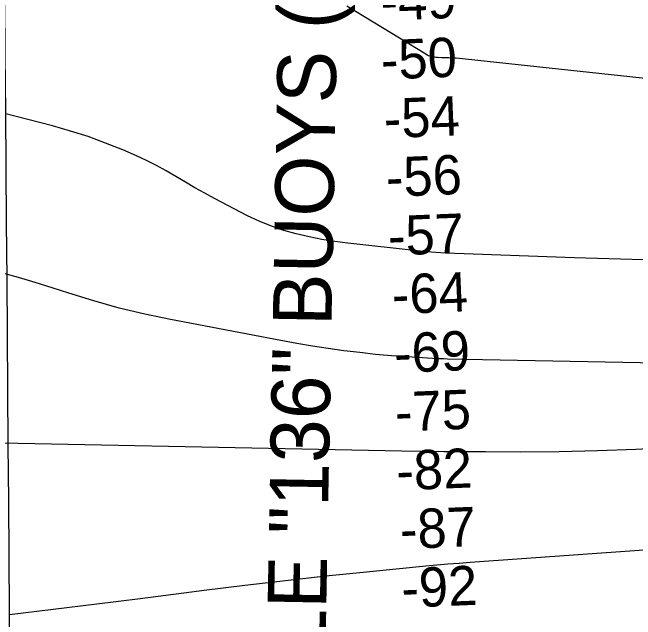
# Model space of a CAD drawing. Extents: x 3508733 to 3546731, y 546897 to 572481.
# Drawn here: x 3533948 to 3535009, y 562937 to 563970 of the extents above; entities that cross this region are included whole.
import ezdxf

# ---------------------------------------------------------------- set-up
doc = ezdxf.new("R2010")
doc.units = 0
for name, color, linetype in [('V-CHAN-NAID', 7, 'Continuous'), ('V-GRID-MAJR', 7, 'Continuous'), ('V-RIVR-RANG', 7, 'Continuous'), ('V-TOPO-MAJR', 7, 'Continuous'), ('V-TOPO-MINR', 7, 'Continuous')]:
    doc.layers.add(name, color=color, linetype=linetype)

msp = doc.modelspace()

# ---------------------------------------------------------------- linework, layer by layer
at = {"layer": 'V-GRID-MAJR'}
msp.add_spline([(3534014.5, 552440.3), (3533972.2, 558498.1), (3533929.9, 564559), (3533887.5, 570620), (3533887.5, 570623)], degree=3, dxfattribs=at)
at = {"layer": 'V-TOPO-MAJR'}
msp.add_lwpolyline([(3535579.7, 563798), (3534703.4, 563892), (3534697.2, 563892.3), (3534691, 563892.6), (3534684.8, 563892.9), (3534678.6, 563893.1), (3534671.4, 563893.4), (3534668.8, 563893.6), (3534666.2, 563893.9), (3534663.7, 563894.3), (3534661.1, 563894.9), (3534658.6, 563895.6), (3534656.2, 563896.5), (3534653.9, 563897.6), (3534651.6, 563898.8), (3534517.4, 563980.9)], dxfattribs=at)
at = {"layer": 'V-TOPO-MINR'}
for points in [[(3535022.6, 563549), (3534904.7, 563552.4), (3534701.1, 563559.6), (3534685, 563560.3), (3534669, 563561.3), (3534653.1, 563562.7), (3534637.1, 563564.3), (3534518.8, 563577.5), (3534496.7, 563580.4), (3534474.7, 563583.8), (3534452.8, 563588.1), (3534431.1, 563593), (3534409.7, 563599), (3534388.7, 563606.1), (3534368.2, 563614.6), (3534348.2, 563624.1), (3534291.9, 563653.3), (3534275.2, 563662.3), (3534258.6, 563671.5), (3534242.3, 563681.1), (3534226.1, 563690.9), (3534209.8, 563700.5), (3534193.3, 563709.7), (3534176.3, 563718.1), (3534159.1, 563725.9), (3534135.8, 563736), (3534106.5, 563747.8), (3534076.8, 563758.7), (3534046.7, 563768.2), (3534016.3, 563776.8), (3533869.7, 563814.4)], [(3535195.9, 563370.3), (3534688.7, 563379.9), (3534682.4, 563380.1), (3534676, 563380.3), (3534669.6, 563380.6), (3534663.2, 563380.9), (3534620.2, 563383.7), (3534593.2, 563385.7), (3534566.2, 563388), (3534539.2, 563390.9), (3534512.2, 563394.1), (3534485.4, 563397.9), (3534458.5, 563402), (3534431.8, 563406.5), (3534405.1, 563411.3), (3534216.8, 563447.2), (3534173, 563456.4), (3534129.5, 563466.8), (3534086.4, 563478.9), (3534043.6, 563492.1), (3534015.4, 563501.4), (3533986.8, 563510.4), (3533958.1, 563519), (3533929.2, 563526.9)], [(3536271.3, 563368.5), (3535741.9, 563273.4), (3535723.4, 563270.5), (3535704.9, 563267.9), (3535686.2, 563266), (3535667.5, 563264.6), (3535074.8, 563229.3), (3535009.4, 563226), (3534944, 563223.5), (3534878.5, 563222.2), (3534813, 563221.7), (3534753.2, 563221.8), (3534717.6, 563221.9), (3534682.1, 563222.2), (3534646.5, 563222.7), (3534610.9, 563223.3), (3533758.4, 563240.1)], [(3535662.7, 563099.9), (3534727, 563033.5), (3534708.2, 563032.1), (3534689.4, 563030.6), (3534670.7, 563028.9), (3534651.9, 563027.2), (3534550.9, 563017.2), (3534481.7, 563010.1), (3534412.5, 563002.5), (3534343.4, 562994.4), (3534274.3, 562985.8), (3534239.7, 562981.4), (3534165.5, 562971.9), (3534091.4, 562962.6), (3534017.2, 562953.4), (3533943, 562944.4)]]:
    msp.add_lwpolyline(points, dxfattribs=at)

# ---------------------------------------------------------------- texts
at = {"layer": 'V-CHAN-NAID'}
msp.add_text('MILE "136" BUOYS (2)', height=100, rotation=88.9501, dxfattribs=at).set_placement((3534478.1, 562731.5))
at = {"layer": 'V-RIVR-RANG'}
for s, p in [('-49', (3534575.7, 563955.8)), ('-50', (3534576.4, 563855.7)), ('-54', (3534581.3, 563755.8)), ('-56', (3534584.9, 563655.9)), ('-57', (3534588.5, 563556)), ('-64', (3534595, 563456.2)), ('-69', (3534598.8, 563356.2)), ('-75', (3534600.3, 563256.2)), ('-82', (3534602.6, 563156.2)), ('-87', (3534608.8, 563056.4)), ('-92', (3534611.3, 562956.4))]:
    msp.add_text(s, height=67, rotation=2.3483, dxfattribs=at).set_placement(p)

doc.saveas('drawing.dxf')
